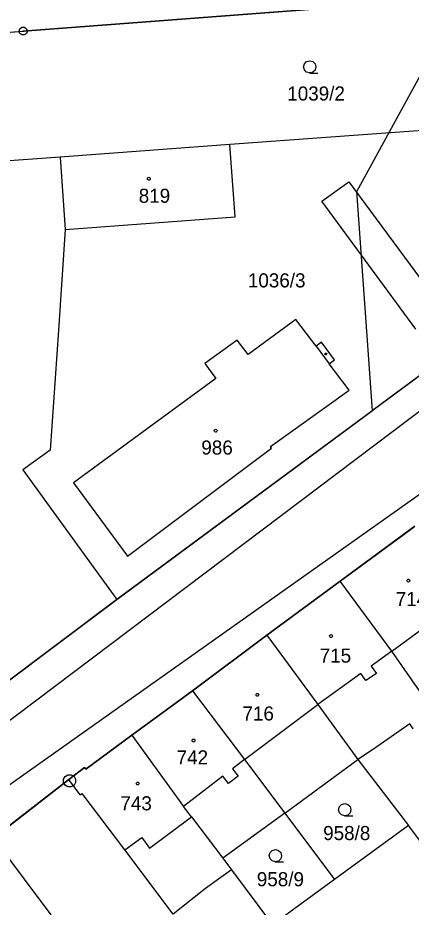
# Model space of a CAD drawing. Extents: x -777309 to -774195, y -1144706 to -1143600.
# Drawn here: x -775201.9 to -775154.5, y -1144569.6 to -1144462.3 of the extents above; entities that cross this region are included whole.
import ezdxf

# ---------------------------------------------------------------- set-up
doc = ezdxf.new("R2010")
doc.units = 0
for name, color, linetype in [('1', 7, 'Continuous'), ('11', 7, 'Continuous'), ('12', 7, 'Continuous'), ('2', 7, 'Continuous'), ('3', 7, 'Continuous'), ('4', 7, 'Continuous'), ('5', 7, 'Continuous'), ('8', 7, 'Continuous')]:
    doc.layers.add(name, color=color, linetype=linetype)

msp = doc.modelspace()

# ---------------------------------------------------------------- linework, layer by layer
at = {"layer": '1'}
for p, q in [((-775137.35, -1144459.01), (-775201.24, -1144463.92)), ((-775204.62, -1144464.16), (-775201.24, -1144463.92)), ((-775115.39, -1144473.12), (-775176.34, -1144477.6)), ((-775176.34, -1144477.6), (-775196.81, -1144479.12)), ((-775175.69, -1144486.34), (-775176.34, -1144477.6)), ((-775196.81, -1144479.12), (-775204.06, -1144479.66)), ((-775196.81, -1144479.12), (-775196.17, -1144487.86)), ((-775120.76, -1144481.29), (-775189.95, -1144532.5)), ((-775196.17, -1144487.86), (-775175.69, -1144486.34)), ((-775196.17, -1144487.86), (-775197.01, -1144500)), ((-775168.36, -1144498.7), (-775174.14, -1144502.95)), ((-775165.94, -1144501.93), (-775168.36, -1144498.7)), ((-775197.01, -1144500), (-775198, -1144514.46)), ((-775175.44, -1144501.19), (-775179.35, -1144504.04)), ((-775174.14, -1144502.95), (-775175.44, -1144501.19)), ((-775165.3, -1144501.45), (-775165.94, -1144501.93)), ((-775163.71, -1144503.57), (-775165.3, -1144501.45)), ((-775179.35, -1144504.04), (-775178.04, -1144505.83)), ((-775164.35, -1144504.05), (-775163.71, -1144503.57)), ((-775161.96, -1144507.24), (-775164.35, -1144504.05)), ((-775178.04, -1144505.83), (-775195.18, -1144518.44)), ((-775171.44, -1144514.04), (-775161.96, -1144507.24)), ((-775198, -1144514.46), (-775201.3, -1144516.86)), ((-775188.66, -1144527.27), (-775171.29, -1144514.24)), ((-775171.29, -1144514.24), (-775171.44, -1144514.04)), ((-775201.3, -1144516.86), (-775191.89, -1144529.83)), ((-775195.18, -1144518.44), (-775188.66, -1144527.27)), ((-775154.02, -1144523.67), (-775163.04, -1144530.28)), ((-775191.89, -1144529.83), (-775189.95, -1144532.5)), ((-775163.04, -1144530.28), (-775171.89, -1144536.82)), ((-775156.79, -1144538.75), (-775163.04, -1144530.28)), ((-775189.95, -1144532.5), (-775210.47, -1144547.88)), ((-775171.89, -1144536.82), (-775180.84, -1144543.5)), ((-775171.89, -1144536.82), (-775165.72, -1144545.15)), ((-775151.57, -1144546.26), (-775156.79, -1144538.75)), ((-775180.84, -1144543.5), (-775188.17, -1144548.88)), ((-775180.84, -1144543.5), (-775174.58, -1144551.82)), ((-775165.72, -1144545.15), (-775160.88, -1144551.82)), ((-775154.63, -1144547.52), (-775159.14, -1144550.63)), ((-775154.21, -1144548.12), (-775154.63, -1144547.52)), ((-775188.17, -1144548.88), (-775193.68, -1144552.99)), ((-775188.17, -1144548.88), (-775181.91, -1144557.46)), ((-775159.14, -1144550.63), (-775160.88, -1144551.82)), ((-775174.58, -1144551.82), (-775169.72, -1144558.28)), ((-775169.72, -1144558.28), (-775160.88, -1144551.82)), ((-775160.88, -1144551.82), (-775154.8, -1144559.77)), ((-775193.87, -1144552.76), (-775195.74, -1144554.22)), ((-775193.68, -1144552.99), (-775193.87, -1144552.76)), ((-775195.74, -1144554.22), (-775204.87, -1144561.28)), ((-775194.39, -1144556.07), (-775195.74, -1144554.22)), ((-775194.39, -1144556.07), (-775194.15, -1144555.9)), ((-775188.99, -1144562.71), (-775194.15, -1144555.9)), ((-775180.94, -1144558.74), (-775181.91, -1144557.46)), ((-775180.94, -1144558.74), (-775177.19, -1144563.73)), ((-775169.72, -1144558.28), (-775177.19, -1144563.73)), ((-775169.72, -1144558.28), (-775163.71, -1144566.27)), ((-775154.8, -1144559.77), (-775163.71, -1144566.27)), ((-775148.22, -1144568.55), (-775154.8, -1144559.77)), ((-775204.58, -1144561.67), (-775197.93, -1144570.55)), ((-775183.16, -1144570.47), (-775188.99, -1144562.71)), ((-775177.19, -1144563.73), (-775176.14, -1144565.12)), ((-775176.14, -1144565.12), (-775179.27, -1144567.36)), ((-775176.14, -1144565.12), (-775171.17, -1144571.74)), ((-775163.71, -1144566.27), (-775171.17, -1144571.74)), ((-775179.27, -1144567.36), (-775183.16, -1144570.47))]:
    msp.add_line(p, q, dxfattribs=at)
at = {"layer": '11'}
for points in [[(-775493.48, -1144455.3), (-775445.43, -1144461.73), (-775435.74, -1144465.74), (-775366.41, -1144494.44), (-775328.85, -1144510.01), (-775310.26, -1144517.79), (-775294.22, -1144525.5), (-775270.96, -1144536.68), (-775261.18, -1144541.39), (-775253.51, -1144525.7), (-775380, -1144472.53), (-775389.68, -1144468.46), (-775332.79, -1144469.99), (-775289.7, -1144468.96), (-775237.91, -1144466.56), (-775217.76, -1144465.11), (-775204.62, -1144464.16), (-775201.24, -1144463.92), (-775148.23, -1144459.85)], [(-775137.35, -1144459.01), (-775115.39, -1144473.12), (-775113.36, -1144474.42), (-775120.76, -1144481.29), (-775159.15, -1144509.7)], [(-775159.15, -1144509.7), (-775161.04, -1144483.26), (-775148.23, -1144459.85)], [(-775428.93, -1144700), (-775407.43, -1144686.48), (-775390, -1144675.91), (-775354.18, -1144649.53), (-775318.59, -1144623.31), (-775317.85, -1144622.66), (-775257.86, -1144578.79), (-775246.07, -1144570.05), (-775235.05, -1144561.78), (-775230.93, -1144558.83), (-775228.56, -1144557.06), (-775225.17, -1144558.7), (-775210.47, -1144547.88), (-775189.95, -1144532.5), (-775159.15, -1144509.7)], [(-775206.87, -1144562.75), (-775204.87, -1144561.28), (-775195.74, -1144554.22), (-775193.87, -1144552.76), (-775193.68, -1144552.99), (-775188.17, -1144548.88), (-775180.84, -1144543.5), (-775171.89, -1144536.82), (-775163.04, -1144530.28), (-775154.12, -1144523.75)]]:
    msp.add_lwpolyline(points, dxfattribs=at)
at = {"layer": '12'}
for p, q in [((-775176.34, -1144477.6), (-775196.81, -1144479.12)), ((-775175.69, -1144486.34), (-775176.34, -1144477.6)), ((-775196.81, -1144479.12), (-775196.17, -1144487.86)), ((-775196.17, -1144487.86), (-775175.69, -1144486.34)), ((-775168.36, -1144498.7), (-775174.14, -1144502.95)), ((-775165.94, -1144501.93), (-775168.36, -1144498.7)), ((-775175.44, -1144501.19), (-775179.35, -1144504.04)), ((-775174.14, -1144502.95), (-775175.44, -1144501.19)), ((-775165.94, -1144501.93), (-775164.35, -1144504.05)), ((-775179.35, -1144504.04), (-775178.04, -1144505.83)), ((-775161.96, -1144507.24), (-775164.35, -1144504.05)), ((-775178.04, -1144505.83), (-775195.18, -1144518.44)), ((-775171.44, -1144514.04), (-775161.96, -1144507.24)), ((-775188.66, -1144527.27), (-775171.29, -1144514.24)), ((-775171.29, -1144514.24), (-775171.44, -1144514.04)), ((-775195.18, -1144518.44), (-775188.66, -1144527.27)), ((-775154.02, -1144523.67), (-775163.04, -1144530.28)), ((-775163.04, -1144530.28), (-775171.89, -1144536.82)), ((-775156.79, -1144538.75), (-775163.04, -1144530.28)), ((-775156.79, -1144538.75), (-775163.04, -1144530.28)), ((-775156.79, -1144538.75), (-775147.72, -1144532)), ((-775171.89, -1144536.82), (-775180.84, -1144543.5)), ((-775171.89, -1144536.82), (-775165.72, -1144545.15)), ((-775171.89, -1144536.82), (-775165.72, -1144545.15)), ((-775156.79, -1144538.75), (-775159.3, -1144540.55)), ((-775159.3, -1144540.55), (-775158.65, -1144541.44)), ((-775160.54, -1144541.43), (-775165.72, -1144545.15)), ((-775159.93, -1144542.28), (-775160.54, -1144541.43)), ((-775158.65, -1144541.44), (-775159.93, -1144542.28)), ((-775180.84, -1144543.5), (-775188.17, -1144548.88)), ((-775180.84, -1144543.5), (-775174.58, -1144551.82)), ((-775180.84, -1144543.5), (-775174.58, -1144551.82)), ((-775174.58, -1144551.82), (-775165.72, -1144545.15)), ((-775188.17, -1144548.88), (-775193.68, -1144552.99)), ((-775188.17, -1144548.88), (-775181.91, -1144557.46)), ((-775188.17, -1144548.88), (-775181.91, -1144557.46)), ((-775174.58, -1144551.82), (-775176.01, -1144552.92)), ((-775193.87, -1144552.76), (-775195.74, -1144554.22)), ((-775193.68, -1144552.99), (-775193.87, -1144552.76)), ((-775176.01, -1144552.92), (-775175.32, -1144553.8)), ((-775194.39, -1144556.07), (-775195.74, -1144554.22)), ((-775177.18, -1144553.82), (-775181.91, -1144557.46)), ((-775176.5, -1144554.71), (-775177.18, -1144553.82)), ((-775175.32, -1144553.8), (-775176.5, -1144554.71)), ((-775194.39, -1144556.07), (-775194.15, -1144555.9)), ((-775188.99, -1144562.71), (-775194.15, -1144555.9)), ((-775180.94, -1144558.74), (-775181.91, -1144557.46)), ((-775186, -1144562.51), (-775180.94, -1144558.74)), ((-775204.58, -1144561.67), (-775197.93, -1144570.55)), ((-775188.99, -1144562.71), (-775186.96, -1144561.22)), ((-775186.96, -1144561.22), (-775186, -1144562.51))]:
    msp.add_line(p, q, dxfattribs=at)
at = {"layer": '3'}
for points in [[(-775166.69, -1144468.96), (-775167.07, -1144468.86), (-775167.34, -1144468.59), (-775167.44, -1144468.22), (-775167.34, -1144467.85), (-775167.07, -1144467.58), (-775166.7, -1144467.48), (-775166.33, -1144467.58), (-775166.06, -1144467.85), (-775165.96, -1144468.23), (-775166.06, -1144468.61), (-775166.33, -1144468.88), (-775166.71, -1144468.98), (-775165.71, -1144468.98)], [(-775162.47, -1144558.6), (-775162.85, -1144558.5), (-775163.12, -1144558.23), (-775163.22, -1144557.86), (-775163.12, -1144557.49), (-775162.85, -1144557.22), (-775162.48, -1144557.12), (-775162.11, -1144557.22), (-775161.84, -1144557.49), (-775161.74, -1144557.87), (-775161.84, -1144558.25), (-775162.11, -1144558.52), (-775162.49, -1144558.62), (-775161.49, -1144558.62)], [(-775170.83, -1144564.15), (-775171.21, -1144564.05), (-775171.48, -1144563.78), (-775171.58, -1144563.41), (-775171.48, -1144563.04), (-775171.21, -1144562.77), (-775170.84, -1144562.67), (-775170.47, -1144562.77), (-775170.2, -1144563.04), (-775170.1, -1144563.42), (-775170.2, -1144563.8), (-775170.47, -1144564.07), (-775170.85, -1144564.17), (-775169.85, -1144564.17)]]:
    msp.add_lwpolyline(points, dxfattribs=at)
at = {"layer": '4'}
for p, q in [((-775165.26, -1144484.45), (-775161.98, -1144482.11)), ((-775161.98, -1144482.11), (-775150.67, -1144497.47)), ((-775222.72, -1144562.02), (-775118.85, -1144483.61)), ((-775153.92, -1144499.86), (-775165.26, -1144484.45)), ((-775165.94, -1144501.93), (-775164.35, -1144504.05)), ((-775219.39, -1144566.53), (-775132.72, -1144505.09)), ((-775156.79, -1144538.75), (-775147.72, -1144532)), ((-775156.79, -1144538.75), (-775159.3, -1144540.55)), ((-775159.3, -1144540.55), (-775158.65, -1144541.44)), ((-775160.54, -1144541.43), (-775165.72, -1144545.15)), ((-775159.93, -1144542.28), (-775160.54, -1144541.43)), ((-775158.65, -1144541.44), (-775159.93, -1144542.28)), ((-775174.58, -1144551.82), (-775165.72, -1144545.15)), ((-775174.58, -1144551.82), (-775176.01, -1144552.92)), ((-775176.01, -1144552.92), (-775175.32, -1144553.8)), ((-775177.18, -1144553.82), (-775181.91, -1144557.46)), ((-775176.5, -1144554.71), (-775177.18, -1144553.82)), ((-775175.32, -1144553.8), (-775176.5, -1144554.71)), ((-775186, -1144562.51), (-775180.94, -1144558.74)), ((-775188.99, -1144562.71), (-775186.96, -1144561.22)), ((-775186.96, -1144561.22), (-775186, -1144562.51))]:
    msp.add_line(p, q, dxfattribs=at)
at = {"layer": '5'}
for points in [[(-775186.1, -1144481.55), (-775186, -1144481.57), (-775185.95, -1144481.66), (-775185.93, -1144481.72), (-775185.95, -1144481.81), (-775186.03, -1144481.88), (-775186.1, -1144481.89), (-775186.19, -1144481.86), (-775186.25, -1144481.8), (-775186.27, -1144481.72), (-775186.25, -1144481.63), (-775186.17, -1144481.56)], [(-775164.7, -1144502.78), (-775164.64, -1144502.88), (-775164.7, -1144502.98), (-775164.82, -1144502.98), (-775164.88, -1144502.88), (-775164.82, -1144502.78)], [(-775178.04, -1144511.96), (-775177.94, -1144511.98), (-775177.89, -1144512.07), (-775177.87, -1144512.13), (-775177.89, -1144512.22), (-775177.97, -1144512.29), (-775178.04, -1144512.3), (-775178.13, -1144512.27), (-775178.19, -1144512.21), (-775178.21, -1144512.13), (-775178.19, -1144512.04), (-775178.11, -1144511.97)], [(-775154.81, -1144530.05), (-775154.71, -1144530.07), (-775154.66, -1144530.16), (-775154.64, -1144530.22), (-775154.66, -1144530.31), (-775154.74, -1144530.38), (-775154.81, -1144530.39), (-775154.9, -1144530.36), (-775154.96, -1144530.3), (-775154.98, -1144530.22), (-775154.96, -1144530.13), (-775154.88, -1144530.06)], [(-775164.14, -1144536.74), (-775164.04, -1144536.76), (-775163.99, -1144536.85), (-775163.97, -1144536.91), (-775163.99, -1144537), (-775164.07, -1144537.07), (-775164.14, -1144537.08), (-775164.23, -1144537.05), (-775164.29, -1144536.99), (-775164.31, -1144536.91), (-775164.29, -1144536.82), (-775164.21, -1144536.75)], [(-775173.02, -1144543.84), (-775172.92, -1144543.86), (-775172.87, -1144543.95), (-775172.85, -1144544.01), (-775172.87, -1144544.1), (-775172.95, -1144544.17), (-775173.02, -1144544.18), (-775173.11, -1144544.15), (-775173.17, -1144544.09), (-775173.19, -1144544.01), (-775173.17, -1144543.92), (-775173.09, -1144543.85)], [(-775180.71, -1144549.35), (-775180.61, -1144549.37), (-775180.56, -1144549.46), (-775180.54, -1144549.52), (-775180.56, -1144549.61), (-775180.64, -1144549.68), (-775180.71, -1144549.69), (-775180.8, -1144549.66), (-775180.86, -1144549.6), (-775180.88, -1144549.52), (-775180.86, -1144549.43), (-775180.78, -1144549.36)], [(-775187.44, -1144554.54), (-775187.34, -1144554.56), (-775187.29, -1144554.65), (-775187.27, -1144554.71), (-775187.29, -1144554.8), (-775187.37, -1144554.87), (-775187.44, -1144554.88), (-775187.53, -1144554.85), (-775187.59, -1144554.79), (-775187.61, -1144554.71), (-775187.59, -1144554.62), (-775187.51, -1144554.55)]]:
    msp.add_lwpolyline(points, close=True, dxfattribs=at)
at = {"layer": '8'}
for p, q in [((-775201.36, -1144463.92), (-775201.12, -1144463.92)), ((-775195.7, -1144554.38), (-775195.6, -1144554.38))]:
    msp.add_line(p, q, dxfattribs=at)
for points in [[(-775201.09, -1144463.44), (-775200.84, -1144463.62), (-775200.74, -1144463.91), (-775200.84, -1144464.2), (-775201.09, -1144464.38), (-775201.4, -1144464.38), (-775201.65, -1144464.2), (-775201.75, -1144463.91), (-775201.65, -1144463.62), (-775201.4, -1144463.44)], [(-775195.46, -1144553.66), (-775195.12, -1144553.85), (-775194.93, -1144554.19), (-775194.93, -1144554.58), (-775195.12, -1144554.92), (-775195.46, -1144555.11), (-775195.85, -1144555.11), (-775196.19, -1144554.92), (-775196.38, -1144554.58), (-775196.38, -1144554.19), (-775196.19, -1144553.85), (-775195.85, -1144553.66)]]:
    msp.add_lwpolyline(points, close=True, dxfattribs=at)

# ---------------------------------------------------------------- texts
at = {"layer": '2'}
for s, p in [('1039/2', (-775169.41, -1144472.29)), ('819', (-775187.32, -1144484.63)), ('1036/3', (-775174.16, -1144494.84)), ('986', (-775179.77, -1144515.01)), ('714', (-775156.33, -1144533.3)), ('715', (-775165.5, -1144540.12)), ('716', (-775174.81, -1144547.1)), ('742', (-775182.75, -1144552.4)), ('743', (-775189.53, -1144557.94)), ('958/8', (-775165.08, -1144561.53)), ('958/9', (-775173.08, -1144567.1))]:
    msp.add_text(s, height=1.7, dxfattribs=at).set_placement(p)

doc.saveas('drawing.dxf')
